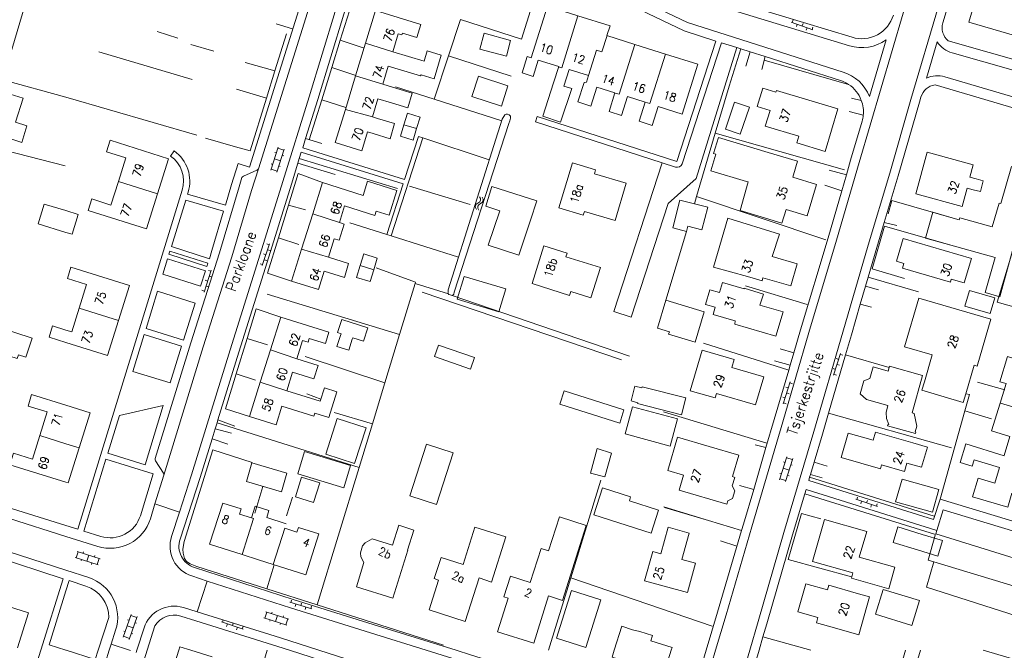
# Model space of a CAD drawing. Header units: metres. Extents: x 189705 to 199106, y 581686 to 588448.
# Tile 490 of 555: x 197991 to 198179, y 586000 to 586121. Entities that reach past the tile are written whole.
import ezdxf

# ---------------------------------------------------------------- set-up
doc = ezdxf.new("R2010")
doc.units = ezdxf.units.M
doc.layers.add('B-WA-OG-GBKN-G', color=7, linetype='Continuous', lineweight=18)
doc.styles.add('Style-STANDARD', font='STANDARD.shx')

msp = doc.modelspace()

# ---------------------------------------------------------------- linework, layer by layer
at = {"layer": 'B-WA-OG-GBKN-G'}
for p, q in [((198138.619, 586120.122), (198142.759, 586118.631)), ((198138.977, 586120.525), (198138.807, 586120.055)), ((198139.748, 586119.716), (198139.579, 586119.245)), ((198140.858, 586119.847), (198140.689, 586119.377)), ((198141.63, 586119.038), (198141.46, 586118.567)), ((198142.74, 586119.169), (198142.571, 586118.699)), ((198039.135, 586091.809), (198040.58, 586096.176)), ((198039.934, 586095.178), (198040.219, 586095.084)), ((198040.274, 586091.432), (198041.719, 586095.799)), ((198040.517, 586095.986), (198041.657, 586095.609)), ((198039.212, 586092.997), (198039.497, 586092.902)), ((198039.858, 586093.992), (198040.997, 586093.615)), ((198041.327, 586094.612), (198041.612, 586094.518)), ((198039.198, 586091.998), (198040.337, 586091.622)), ((198040.668, 586092.62), (198040.953, 586092.526)), ((198078.735, 586085.519), (198078.401, 586085.284)), ((198079.07, 586085.764), (198078.735, 586085.519)), ((198079.043, 586086.73), (198079.221, 586086.364)), ((198079.248, 586086.037), (198079.07, 586085.764)), ((198079.549, 586085.632), (198079.217, 586085.397)), ((198079.221, 586086.364), (198079.248, 586086.037)), ((198079.524, 586086.606), (198079.705, 586086.241)), ((198079.734, 586085.915), (198079.549, 586085.632)), ((198079.705, 586086.241), (198079.734, 586085.915)), ((198078.401, 586085.284), (198078.219, 586085.01)), ((198078.219, 586085.01), (198078.247, 586084.674)), ((198078.247, 586084.674), (198078.428, 586084.307)), ((198078.884, 586085.16), (198078.702, 586084.886)), ((198078.702, 586084.886), (198078.728, 586084.55)), ((198078.728, 586084.55), (198078.909, 586084.183)), ((198079.217, 586085.397), (198078.884, 586085.16)), ((198037.516, 586073.548), (198038.911, 586077.721)), ((198038.373, 586077.69), (198038.848, 586077.531)), ((198038.531, 586076.583), (198039.005, 586076.424)), ((198037.739, 586075.793), (198038.213, 586075.635)), ((198037.896, 586074.686), (198038.37, 586074.528)), ((198026.383, 586068.498), (198027.778, 586072.671)), ((198027.24, 586072.64), (198027.715, 586072.481)), ((198037.105, 586073.896), (198037.579, 586073.738)), ((198026.606, 586070.743), (198027.08, 586070.585)), ((198027.398, 586071.533), (198027.872, 586071.374)), ((198025.972, 586068.846), (198026.446, 586068.688)), ((198026.763, 586069.636), (198027.237, 586069.478)), ((198148.047, 586056.763), (198146.701, 586052.574)), ((198147.68, 586055.62), (198147.204, 586055.773)), ((198148.462, 586056.419), (198147.986, 586056.572)), ((198147.068, 586053.716), (198146.592, 586053.869)), ((198147.85, 586054.515), (198147.374, 586054.668)), ((198147.238, 586052.611), (198146.762, 586052.764)), ((198138.43, 586051.3), (198137.084, 586047.111)), ((198138.063, 586050.157), (198137.587, 586050.31)), ((198138.845, 586050.956), (198138.369, 586051.109)), ((198137.451, 586048.253), (198136.975, 586048.406)), ((198138.233, 586049.052), (198137.757, 586049.205)), ((198137.621, 586047.148), (198137.145, 586047.301)), ((198136.389, 586032.615), (198137.741, 586037.012)), ((198137.536, 586032.262), (198138.888, 586036.659)), ((198137.682, 586036.821), (198138.829, 586036.468)), ((198137.065, 586034.813), (198138.212, 586034.461)), ((198137.116, 586036.001), (198137.403, 586035.913)), ((198138.52, 586035.464), (198138.807, 586035.376)), ((198136.44, 586033.804), (198136.727, 586033.716)), ((198136.447, 586032.806), (198137.594, 586032.453)), ((198137.904, 586033.459), (198138.19, 586033.371)), ((198151.271, 586029.297), (198151.108, 586028.824)), ((198150.919, 586028.889), (198155.08, 586027.46)), ((198152.054, 586028.499), (198151.892, 586028.027)), ((198153.162, 586028.647), (198153, 586028.174)), ((198153.946, 586027.85), (198153.783, 586027.377)), ((198155.054, 586027.998), (198154.891, 586027.525)), ((198001.787, 586017.742), (198006.161, 586016.321)), ((198002.348, 586018.822), (198001.977, 586017.68)), ((198002.157, 586018.884), (198006.532, 586017.462)), ((198003.346, 586018.813), (198003.253, 586018.528)), ((198004.345, 586018.173), (198003.974, 586017.031)), ((198005.531, 586018.103), (198005.438, 586017.817)), ((198002.977, 586017.355), (198002.885, 586017.07)), ((198004.973, 586016.707), (198004.88, 586016.422)), ((198006.342, 586017.524), (198005.971, 586016.383)), ((198042.789, 586009.171), (198047.003, 586007.904)), ((198043.125, 586009.592), (198042.981, 586009.114)), ((198043.938, 586008.826), (198043.794, 586008.347)), ((198045.04, 586009.017), (198044.896, 586008.538)), ((198046.955, 586008.441), (198046.811, 586007.962)), ((198010.946, 586002.477), (198012.451, 586006.824)), ((198012.08, 586002.084), (198013.585, 586006.431)), ((198012.385, 586006.635), (198013.519, 586006.242)), ((198038.399, 586007.306), (198038.028, 586006.164)), ((198038.208, 586007.368), (198042.583, 586005.946)), ((198039.397, 586007.297), (198039.304, 586007.012)), ((198040.396, 586006.657), (198040.025, 586005.515)), ((198041.582, 586006.587), (198041.489, 586006.301)), ((198045.854, 586008.25), (198045.71, 586007.771)), ((198011.698, 586004.65), (198012.832, 586004.258)), ((198011.791, 586005.835), (198012.074, 586005.737)), ((198013.176, 586005.25), (198013.459, 586005.152)), ((198029.725, 586005.424), (198033.892, 586004.012)), ((198030.075, 586005.834), (198029.915, 586005.36)), ((198030.862, 586005.039), (198030.701, 586004.566)), ((198031.969, 586005.192), (198031.809, 586004.718)), ((198033.863, 586004.55), (198033.703, 586004.076)), ((198037.838, 586006.226), (198042.212, 586004.805)), ((198039.028, 586005.839), (198038.936, 586005.554)), ((198041.024, 586005.191), (198040.931, 586004.906)), ((198042.393, 586006.008), (198042.022, 586004.867)), ((198011.012, 586002.666), (198012.146, 586002.273)), ((198011.039, 586003.663), (198011.323, 586003.565)), ((198012.49, 586003.267), (198012.773, 586003.169)), ((198032.756, 586004.397), (198032.595, 586003.923))]:
    msp.add_line(p, q, dxfattribs=at)
at = {"layer": 'B-WA-OG-GBKN-G', "flags": 128}
for points in [[(198217.09, 586293.198), (198215.434, 586287.181), (198206.126, 586263.814), (198195.336, 586236.176), (198189.264, 586219.491), (198183.926, 586203.146), (198178.954, 586186.829), (198173.962, 586170.193), (198169.994, 586156.229), (198165.537, 586141.429), (198160.001, 586121.818), (198151.58, 586093.239), (198147.279, 586078.392), (198141.994, 586060.777), (198136.988, 586043.672), (198131.104, 586023.628), (198126.141, 586006.781), (198124.145, 586000)], [(198222.206, 586287.83), (198213.085, 586264.94), (198206.486, 586248.362), (198200.905, 586233.841), (198195.119, 586217.893), (198189.611, 586201.298), (198184.688, 586184.693), (198180.166, 586169.335), (198175.785, 586153.853), (198171.305, 586139.146), (198166.748, 586123.179), (198161.473, 586105.289), (198157.414, 586091.207), (198153.335, 586077.479), (198148.463, 586060.805), (198142.948, 586041.807), (198137.205, 586022.546), (198132.283, 586005.514), (198130.672, 586000)], [(198062.034, 586148.893), (198062.525, 586150.506), (198071.329, 586147.938), (198087.373, 586142.32), (198103.379, 586134.821), (198122.339, 586125.728), (198150.236, 586117.203)], [(198062.492, 586148.744), (198070.81, 586146.318), (198086.73, 586140.744), (198102.65, 586133.285), (198121.719, 586124.139), (198149.739, 586115.577)], [(198148.519, 586110.56), (198118.783, 586120.007), (198100.833, 586128.664), (198084.044, 586136.445), (198066.63, 586142.486)], [(198031.654, 586089.088), (198032.899, 586093.063), (198035.094, 586092.376), (198049.886, 586139.578)], [(198051.508, 586139.069), (198036.785, 586092.085)], [(198056.399, 586137.397), (198051.452, 586122.153), (198046.493, 586105.826), (198041.458, 586089.629), (198036.481, 586073.724), (198031.413, 586057.474), (198024.019, 586033.522), (198021.703, 586026.429)], [(198045.795, 586097.855), (198048.118, 586105.326), (198053.074, 586121.643), (198058.016, 586136.872)], [(197995.434, 586134.531), (197987.921, 586109.1)], [(198167.572, 586119.962), (198168.381, 586122.705), (198171.638, 586134.118)], [(198091.511, 586131.11), (198087.058, 586116.864), (198075.397, 586120.627)], [(198091.511, 586131.11), (198100.106, 586127.127), (198118.153, 586118.423), (198124.217, 586116.497), (198116.748, 586093.471), (198090.069, 586102.086), (198089.731, 586101.039), (198113.907, 586093.233)], [(198190.963, 586122.563), (198189.561, 586117.764), (198182.45, 586119.841), (198181.739, 586117.408), (198172.518, 586120.102), (198174.554, 586127.071), (198182.694, 586124.693)], [(198052.427, 586116.676), (198054.609, 586123.695), (198059.152, 586122.314)], [(198094.163, 586111.593), (198090.259, 586112.829), (198089.275, 586109.721), (198087.168, 586110.388), (198088.163, 586113.529), (198088.874, 586113.304), (198092.003, 586123.183), (198097.816, 586121.342)], [(198057.25, 586116.062), (198059.152, 586122.314), (198067.811, 586119.68), (198067.05, 586117.18), (198064.316, 586118.012), (198064.211, 586117.668), (198063.511, 586117.881), (198062.466, 586114.447)], [(198094.158, 586111.578), (198094.779, 586111.378), (198097.816, 586121.342)], [(198097.816, 586121.342), (198103.97, 586119.393), (198103.385, 586117.547)], [(198043.323, 586118.822), (198040.143, 586119.8)], [(198073.107, 586113.638), (198075.397, 586120.627)], [(198021.411, 586117.052), (198017.409, 586118.311)], [(198042.129, 586117.894), (198039.93, 586110.795)], [(198084.179, 586113.615), (198079.113, 586114.967), (198079.914, 586117.967), (198084.979, 586116.615), (198084.179, 586113.615)], [(198099.844, 586109.9), (198101.375, 586114.769), (198102.418, 586114.434), (198103.417, 586117.537)], [(198103.385, 586117.547), (198108.725, 586115.856)], [(198028.26, 586114.566), (198023.89, 586115.804)], [(198050.793, 586111.42), (198052.427, 586116.676)], [(198056.973, 586115.153), (198052.427, 586116.676)], [(198055.352, 586109.823), (198057.25, 586116.062)], [(198062.466, 586114.447), (198057.25, 586116.062)], [(198104.895, 586106.543), (198105.697, 586106.31), (198108.725, 586115.856)], [(198108.725, 586115.856), (198114.573, 586114.004)], [(198117.764, 586093.037), (198125.265, 586116.164), (198128.203, 586115.231)], [(198156.726, 586116.718), (198153.534, 586105.885)], [(198164.453, 586109.386), (198166.509, 586116.359)], [(198184.292, 586112.081), (198168.598, 586116.515)], [(198024.132, 586109.135), (198006.271, 586114.43)], [(198062.466, 586114.447), (198068.425, 586112.634), (198069.021, 586114.593), (198071.723, 586113.771), (198070.359, 586109.287), (198067.853, 586110.049), (198067.781, 586109.813), (198061.58, 586111.699), (198060.53, 586108.247)], [(198128.203, 586115.231), (198120.43, 586090.205), (198115.058, 586085.416), (198108.04, 586063.711), (198104.71, 586064.788), (198113.907, 586093.233)], [(198114.573, 586114.004), (198120.766, 586112.043), (198117.749, 586102.517), (198113.181, 586103.964), (198112.04, 586100.361), (198109.551, 586101.149), (198110.713, 586104.819)], [(198114.573, 586114.004), (198111.585, 586104.559), (198110.709, 586104.806)], [(198128.992, 586114.98), (198126.758, 586107.853), (198124.094, 586098.869)], [(198128.203, 586115.231), (198128.992, 586114.98)], [(198128.992, 586114.98), (198130.751, 586114.421)], [(198130.751, 586114.421), (198129.918, 586111.677)], [(198130.751, 586114.421), (198133.621, 586113.51)], [(198169.378, 586114.217), (198187.981, 586108.961)], [(198039.93, 586110.795), (198034.223, 586112.394)], [(198070.394, 586105.357), (198073.107, 586113.638), (198085.081, 586109.768)], [(198133.621, 586113.51), (198132.97, 586111.028)], [(198149.564, 586108.196), (198133.438, 586112.815)], [(198133.621, 586113.51), (198148.005, 586108.94)], [(198039.93, 586110.795), (198038.306, 586105.554)], [(198048.87, 586105.236), (198050.793, 586111.42)], [(198050.793, 586111.42), (198055.367, 586109.873)], [(198093.189, 586108.519), (198094.163, 586111.593)], [(198099.876, 586109.89), (198096.174, 586111.063), (198095.17, 586107.892)], [(197987.921, 586109.1), (198000, 586105.764)], [(198053.398, 586103.4), (198055.352, 586109.823)], [(198055.352, 586109.823), (198060.53, 586108.247)], [(198060.53, 586108.247), (198061.581, 586107.928)], [(198083.213, 586104.065), (198077.577, 586105.891), (198078.834, 586109.771), (198084.47, 586107.945), (198083.213, 586104.065)], [(198093.189, 586108.519), (198091.152, 586102.102), (198094.507, 586100.964), (198096.686, 586107.408), (198095.17, 586107.892)], [(198104.901, 586106.562), (198101.423, 586107.664), (198100.285, 586104.069), (198097.838, 586104.844), (198099.022, 586108.583), (198099.471, 586108.608), (198099.876, 586109.89)], [(198188.547, 586101.497), (198166.085, 586108.116)], [(198186.568, 586104.165), (198167.969, 586109.645)], [(197991.806, 586105.572), (197990.328, 586100.983), (197992.554, 586100.253), (197991.557, 586097.085), (197987.008, 586098.64), (197989.35, 586106.302), (197991.806, 586105.572)], [(198038.306, 586105.554), (198032.6, 586107.262)], [(198061.581, 586107.928), (198066.161, 586106.534), (198065.304, 586103.715), (198062.188, 586104.663)], [(198070.394, 586105.357), (198062.985, 586107.723)], [(198110.713, 586104.819), (198107.339, 586105.888), (198106.19, 586102.258), (198103.78, 586103.022), (198104.901, 586106.562)], [(198147.509, 586103.531), (198145.064, 586095.387), (198139.658, 586097.01), (198140.05, 586098.314), (198133.648, 586100.237), (198134.55, 586103.241), (198132.108, 586103.974), (198133.155, 586107.46), (198135.688, 586106.7), (198135.793, 586107.048), (198147.509, 586103.531)], [(198024.988, 586098.5), (198000, 586105.764)], [(198038.306, 586105.554), (198035.189, 586095.493), (198032.418, 586096.283)], [(198046.506, 586097.632), (198048.87, 586105.236)], [(198053.51, 586103.771), (198048.87, 586105.236)], [(198062.188, 586104.663), (198059.625, 586105.443), (198058.574, 586101.986)], [(198083.281, 586101.243), (198070.394, 586105.357)], [(198127.781, 586104.808), (198130.618, 586103.854), (198128.874, 586098.665), (198126.036, 586099.619), (198127.781, 586104.808)], [(198150.092, 586105.584), (198151.995, 586105.152)], [(198163.391, 586105.783), (198163.105, 586104.813), (198159.046, 586090.73), (198156.389, 586081.787)], [(198058.693, 586098.808), (198057.65, 586099.125), (198056.553, 586095.517), (198051.47, 586097.063), (198053.398, 586103.4)], [(198053.398, 586103.4), (198058.574, 586101.986)], [(198064.593, 586100.473), (198065.26, 586102.669), (198067.672, 586101.937), (198067.005, 586099.74)], [(198083.388, 586101.581), (198083.842, 586102.37), (198084.095, 586102.524), (198084.4, 586102.525), (198084.705, 586102.399), (198084.935, 586102.146), (198084.962, 586101.765), (198084.812, 586101.231), (198084.636, 586100.697), (198074.202, 586068.44), (198074.102, 586068.084), (198074.026, 586067.982), (198073.798, 586067.854), (198073.442, 586067.98), (198073.162, 586068.055), (198073.009, 586068.283), (198073.033, 586068.436), (198073.031, 586068.944), (198083.388, 586101.581)], [(198152.364, 586102.289), (198149.646, 586103.016)], [(198058.574, 586101.986), (198059.568, 586101.684)], [(198059.568, 586101.684), (198062.807, 586100.699), (198061.932, 586097.823), (198058.693, 586098.808)], [(198152.14, 586101.155), (198149.948, 586093.716), (198149.137, 586090.916)], [(198188.609, 586063.538), (198177.951, 586066.572), (198188.547, 586101.497)], [(198067.005, 586099.74), (198066.337, 586097.543), (198063.926, 586098.276), (198064.593, 586100.473)], [(198067.005, 586099.74), (198064.593, 586100.473)], [(198124.094, 586098.869), (198120.501, 586086.754)], [(198148.778, 586091.86), (198124.094, 586098.869)], [(198010.023, 586089.65), (198011.45, 586094.167), (198007.774, 586095.328), (198008.464, 586097.513), (198019.626, 586093.987), (198017.518, 586087.285)], [(198032.418, 586096.283), (198026.675, 586097.921)], [(198068.209, 586097.963), (198067.352, 586098.239), (198064.707, 586090.032), (198045.244, 586096.082), (198045.795, 586097.855)], [(198045.795, 586097.855), (198048.929, 586096.869)], [(198062.165, 586079.216), (198068.209, 586097.963)], [(198080.905, 586093.756), (198068.209, 586097.963)], [(198124.175, 586094.868), (198123.773, 586094.988), (198124.681, 586098.031), (198134.222, 586095.184)], [(197999.856, 586092.61), (197995.124, 586093.857), (197984.183, 586096.616)], [(198019.989, 586094.5), (198020.682, 586095.479)], [(198044.597, 586094), (198044.977, 586095.223), (198064.43, 586089.176), (198061.308, 586079.492)], [(198130.04, 586089.644), (198123.223, 586091.676), (198124.175, 586094.868)], [(198134.222, 586095.184), (198139.807, 586093.517), (198139.02, 586090.881)], [(198173.394, 586088.059), (198172.233, 586088.379), (198171.259, 586084.846), (198162.396, 586087.289), (198164.587, 586095.237), (198173.398, 586092.808), (198172.748, 586090.451), (198173.961, 586090.117)], [(198029.044, 586044.037), (198033.037, 586056.97), (198038.104, 586073.217), (198043.081, 586089.122), (198044.335, 586093.157)], [(198044.335, 586093.157), (198044.597, 586094)], [(198044.335, 586093.157), (198051.418, 586090.985)], [(198044.597, 586094), (198063.371, 586088.315)], [(198104.943, 586082.16), (198107.072, 586089.302), (198100.994, 586091.114), (198101.217, 586091.862), (198096.779, 586093.186), (198094.209, 586084.567), (198098.85, 586083.178), (198099.072, 586083.918), (198104.943, 586082.16)], [(198113.907, 586093.233), (198116.505, 586092.394)], [(198018.684, 586033.45), (198026.246, 586058.037), (198031.72, 586075.241), (198035.471, 586087.892), (198036.785, 586092.085)], [(198036.502, 586091.774), (198033.91, 586090.68)], [(198049.029, 586089.413), (198044.379, 586091.185), (198042.524, 586085.132), (198045.755, 586084.204)], [(198145.882, 586091.772), (198149.137, 586090.916)], [(198177.603, 586075.084), (198175.638, 586068.392), (198178.472, 586067.563), (198181.789, 586079.678), (198183.042, 586084.308), (198182.772, 586084.385), (198184.681, 586091.562), (198180.725, 586092.523), (198178.662, 586085.399), (198178.33, 586085.513), (198177.026, 586080.99), (198170.817, 586082.688), (198170.715, 586082.319)], [(198017.518, 586087.285), (198015.409, 586080.582), (198004.246, 586084.094), (198004.939, 586086.288), (198008.596, 586085.133), (198010.023, 586089.65)], [(198017.518, 586087.285), (198010.023, 586089.65)], [(198033.627, 586090.369), (198033.079, 586088.621), (198029.33, 586075.975), (198023.86, 586058.784), (198017.054, 586036.655)], [(198047.155, 586083.441), (198049.029, 586089.413), (198056.771, 586086.984), (198057.616, 586089.678), (198063.249, 586087.91), (198061.773, 586083.205), (198059.298, 586083.982), (198059.037, 586083.15), (198053.244, 586084.968), (198052.247, 586081.792)], [(198132.845, 586082.855), (198128.812, 586084.062), (198130.355, 586089.55)], [(198130.355, 586089.55), (198130.04, 586089.644)], [(198139.02, 586090.881), (198138.892, 586090.453), (198143.459, 586089.09), (198141.67, 586083.096), (198137.604, 586084.31)], [(198149.137, 586090.916), (198148.253, 586087.865)], [(198173.961, 586090.117), (198175.307, 586089.733), (198174.756, 586087.694), (198173.394, 586088.059)], [(198000, 586023.868), (198002.27, 586023.155), (198022.197, 586087.946)], [(198023.343, 586087.589), (198023.237, 586087.242), (198030.47, 586085.097), (198031.654, 586089.088)], [(198065.631, 586088.73), (198077.231, 586085.246)], [(198088.785, 586082.241), (198090.01, 586085.91), (198081.371, 586088.708), (198080.214, 586084.926), (198082.896, 586084.047)], [(198148.253, 586087.865), (198145.648, 586078.873), (198140.364, 586061.26), (198139.08, 586056.872)], [(198148.253, 586087.865), (198145.004, 586088.948)], [(198020.143, 586077.183), (198022.884, 586086.095), (198030.129, 586083.947), (198027.896, 586076.416), (198027.405, 586074.872), (198020.143, 586077.183)], [(198120.091, 586085.37), (198117.34, 586086.091), (198115.944, 586080.763), (198118.607, 586080.065)], [(198120.501, 586086.754), (198120.091, 586085.37)], [(198145.211, 586078.497), (198120.501, 586086.754)], [(198157.117, 586083.469), (198157.842, 586086.001), (198170.462, 586082.39)], [(198000, 586079.904), (197994.708, 586081.518), (197995.867, 586085.319), (198000, 586084.059)], [(198000, 586084.059), (198002.358, 586083.34), (198001.198, 586079.538), (198000, 586079.904)], [(198042.524, 586085.132), (198040.6, 586078.855)], [(198088.785, 586082.241), (198086.566, 586075.521), (198080.717, 586077.454), (198082.896, 586084.047)], [(198118.607, 586080.065), (198118.868, 586081.063), (198121.5, 586080.373), (198122.635, 586084.704), (198120.091, 586085.37)], [(198137.604, 586084.31), (198136.816, 586081.67), (198132.845, 586082.855)], [(198169.085, 586077.469), (198164.257, 586078.82), (198165.634, 586083.741), (198170.462, 586082.39)], [(198045.038, 586076.697), (198047.155, 586083.441)], [(198047.155, 586083.441), (198052.247, 586081.792)], [(198052.247, 586081.792), (198053.171, 586081.503), (198052.2, 586078.41), (198051.285, 586078.697), (198050.179, 586075.174)], [(198061.308, 586079.492), (198054.252, 586081.698)], [(198130.22, 586071.473), (198123.769, 586073.257), (198126.505, 586082.59), (198136.337, 586079.575), (198134.936, 586075.291)], [(198156.389, 586081.787), (198154.966, 586076.998), (198153.305, 586071.315)], [(198158.808, 586081.205), (198156.389, 586081.787)], [(198170.462, 586082.39), (198170.715, 586082.319)], [(198118.607, 586080.065), (198114.626, 586066.941)], [(198169.085, 586077.469), (198156.42, 586081.093), (198154.091, 586072.903), (198160.248, 586071.074)], [(198040.6, 586078.855), (198038.539, 586072.133), (198043.114, 586070.565)], [(198040.6, 586078.855), (198044.487, 586077.594)], [(198061.308, 586079.492), (198062.165, 586079.216)], [(198075.012, 586075.185), (198062.165, 586079.216)], [(198159.995, 586078.744), (198173.025, 586074.913), (198171.647, 586070.227), (198169.193, 586070.949), (198169.03, 586070.396), (198159.88, 586073.086), (198160.14, 586073.969), (198158.715, 586074.388), (198159.995, 586078.744)], [(198019.878, 586076.322), (198027.132, 586074.014), (198026.937, 586073.402), (198019.689, 586075.708), (198019.878, 586076.322)], [(198053.222, 586071.245), (198049.338, 586072.465), (198048.237, 586068.957), (198043.114, 586070.565), (198045.038, 586076.697)], [(198050.179, 586075.174), (198045.038, 586076.697)], [(198100.32, 586067.366), (198102.139, 586073.188), (198095.545, 586075.233), (198095.768, 586075.952), (198091.349, 586077.322), (198089.085, 586070.106), (198096.253, 586067.856), (198096.469, 586068.582), (198100.32, 586067.366)], [(198177.603, 586075.084), (198169.085, 586077.469)], [(198018.53, 586071.939), (198019.425, 586074.848), (198026.664, 586072.544), (198025.742, 586069.645), (198018.53, 586071.939)], [(198050.179, 586075.174), (198054.022, 586073.968)], [(198058.812, 586072.755), (198059.488, 586075), (198056.907, 586075.777), (198056.214, 586073.57)], [(198134.936, 586075.291), (198139.74, 586073.884), (198138.502, 586069.661), (198133.204, 586071.213), (198133.039, 586070.647), (198130.22, 586071.473)], [(198002.527, 586065.395), (198003.934, 586069.915), (198000.265, 586071.058), (198000.946, 586073.244), (198012.135, 586069.759), (198010.048, 586063.057)], [(198054.022, 586073.968), (198053.222, 586071.245)], [(198056.214, 586073.57), (198055.554, 586071.286), (198058.135, 586070.509), (198058.812, 586072.755)], [(198058.812, 586072.755), (198056.214, 586073.57)], [(198066.729, 586070.158), (198066.8, 586070.392), (198059.293, 586073.106)], [(198082.722, 586064.733), (198074.769, 586067.149), (198076.091, 586071.497), (198084.043, 586069.08), (198082.722, 586064.733)], [(198153.305, 586071.315), (198152.806, 586069.606)], [(198162.952, 586068.518), (198153.305, 586071.315)], [(198022.451, 586059.304), (198024.693, 586066.348), (198017.513, 586068.633), (198015.318, 586061.497), (198022.451, 586059.304)], [(198063.763, 586060.405), (198066.729, 586070.158)], [(198066.729, 586070.158), (198073.076, 586068.184)], [(198124.071, 586065.595), (198122.238, 586066.131), (198123.061, 586068.943), (198124.894, 586068.407)], [(198125.452, 586070.314), (198124.894, 586068.407)], [(198125.452, 586070.314), (198129.579, 586069.107)], [(198132.632, 586066.01), (198133.273, 586068.082), (198129.612, 586069.213), (198129.579, 586069.107)], [(198141.626, 586066.123), (198129.891, 586069.681)], [(198152.806, 586069.606), (198151.803, 586066.174)], [(198152.806, 586069.606), (198155.252, 586068.894)], [(198177.497, 586067.38), (198176.604, 586064.376), (198171.773, 586065.813), (198172.666, 586068.817), (198177.497, 586067.38)], [(198038.48, 586068.119), (198063.763, 586060.405)], [(198106.194, 586055.511), (198068.053, 586068.466)], [(198073.798, 586067.854), (198107.665, 586056.228)], [(198121.947, 586064.729), (198120.25, 586058.883), (198115.179, 586060.416), (198115.323, 586060.909), (198113.014, 586061.607), (198114.626, 586066.941), (198121.947, 586064.729)], [(198164.06, 586051.345), (198165.559, 586056.462), (198160.276, 586058.01), (198163.005, 586067.324), (198176.752, 586063.297), (198174.122, 586054.318), (198173.542, 586054.488), (198171.945, 586049.035)], [(198000, 586061.223), (198001.119, 586060.874), (198002.527, 586065.395)], [(198002.527, 586065.395), (198010.048, 586063.057)], [(198041.033, 586063.717), (198036.332, 586065.29), (198034.605, 586059.633), (198038.495, 586058.414)], [(198124.071, 586065.595), (198123.664, 586064.203)], [(198132.632, 586066.01), (198137.048, 586064.721), (198135.687, 586060.067), (198127.816, 586062.367)], [(198151.803, 586066.174), (198150.095, 586060.33), (198148.975, 586056.47)], [(198153.97, 586065.611), (198151.803, 586066.174)], [(198010.048, 586063.057), (198007.96, 586056.355), (198000, 586058.834)], [(198039.07, 586057.455), (198041.033, 586063.717), (198050.262, 586060.823), (198049.585, 586058.663), (198046.498, 586059.631), (198046.263, 586058.879), (198045.197, 586059.214), (198044.106, 586055.734)], [(198052.472, 586060.215), (198052.572, 586060.525), (198051.911, 586060.737), (198052.723, 586063.266), (198057.668, 586061.679), (198056.833, 586059.076), (198054.798, 586059.729), (198054.722, 586059.493)], [(198127.659, 586063.036), (198123.664, 586064.203)], [(198127.659, 586063.036), (198127.887, 586062.969), (198127.816, 586062.367)], [(197987.045, 586061.775), (197993.513, 586059.702), (197992.333, 586056.023), (197990.917, 586056.477), (197990.686, 586055.759), (197986.569, 586057.078), (197986.733, 586057.588), (197985.798, 586057.887)], [(198000, 586058.834), (197996.771, 586059.84), (197997.449, 586062.017), (198000, 586061.223)], [(198182.749, 586061.007), (198182.295, 586059.547), (198185.775, 586058.464), (198184.605, 586054.702), (198179.943, 586056.152), (198178.451, 586051.355), (198179.661, 586050.978), (198178.505, 586047.262), (198176.863, 586041.982), (198180.408, 586040.88), (198179.268, 586037.217)], [(198012.806, 586053.33), (198014.966, 586060.35), (198022.097, 586058.157), (198019.938, 586051.136), (198012.806, 586053.33)], [(198034.605, 586059.633), (198032.534, 586052.85)], [(198054.722, 586059.493), (198054.039, 586057.367), (198051.79, 586058.089), (198052.472, 586060.215)], [(198060.949, 586051.152), (198063.763, 586060.405)], [(198037.128, 586051.263), (198039.07, 586057.455)], [(198044.106, 586055.734), (198039.07, 586057.455)], [(198077.329, 586053.769), (198070.423, 586056.152), (198071.187, 586058.365), (198078.093, 586055.983), (198077.329, 586053.769)], [(198127.275, 586054.064), (198127.723, 586055.604), (198121.554, 586057.4), (198119.292, 586049.633), (198124.038, 586048.251), (198124.289, 586049.113)], [(198138.118, 586053.585), (198121.807, 586058.724)], [(198136.472, 586057.64), (198139.08, 586056.872)], [(198044.106, 586055.734), (198048.191, 586054.453), (198047.388, 586051.892), (198043.3, 586053.174), (198042.2, 586049.63)], [(198045.705, 586056.185), (198060.949, 586051.152)], [(198139.08, 586056.872), (198138.38, 586054.482)], [(198148.975, 586056.47), (198145.75, 586045.361)], [(198157.298, 586054.068), (198148.975, 586056.47)], [(198127.275, 586054.064), (198133.345, 586052.306), (198131.79, 586046.939), (198124.289, 586049.113)], [(198138.118, 586053.585), (198135.357, 586044.15), (198133.771, 586038.748)], [(198138.38, 586054.482), (198135.414, 586055.324)], [(198138.38, 586054.482), (198138.118, 586053.585)], [(198157.093, 586046.773), (198152.981, 586047.925), (198151.796, 586049.021), (198152.504, 586051.547), (198153.611, 586051.957), (198154.236, 586054.187), (198157.106, 586053.383), (198157.363, 586054.3), (198163.692, 586052.527)], [(198032.534, 586052.85), (198030.492, 586046.161), (198035.079, 586044.728)], [(198032.534, 586052.85), (198036.237, 586051.672)], [(198157.093, 586046.773), (198156.734, 586045.491), (198156.798, 586044.311), (198157.232, 586043.193), (198157.107, 586043.228), (198157.026, 586042.939), (198162.341, 586041.45), (198162.414, 586041.71), (198162.307, 586041.74), (198162.619, 586042.857), (198162.109, 586045.295), (198161.696, 586045.411), (198163.692, 586052.527)], [(197916.981, 586049.982), (197934.304, 586044.53), (197955.401, 586037.847), (197972.804, 586032.489), (197989.798, 586027.073), (198000, 586023.868)], [(198042.2, 586049.63), (198048.6, 586047.622), (198049.401, 586050.176), (198051.762, 586049.435), (198050.214, 586044.496), (198047.562, 586045.328), (198047.391, 586044.782), (198041.286, 586046.697), (198040.168, 586043.132), (198035.079, 586044.728), (198037.128, 586051.263)], [(198042.2, 586049.63), (198037.128, 586051.263)], [(198058.561, 586043.297), (198060.949, 586051.152)], [(198117.615, 586045.024), (198109.236, 586047.164), (198109.281, 586047.342), (198108.012, 586047.667), (198108.741, 586050.521), (198110.068, 586050.182), (198110.117, 586050.375), (198118.439, 586048.249), (198117.615, 586045.024)], [(198171.945, 586049.035), (198171.464, 586047.392), (198163.579, 586049.702), (198164.06, 586051.345)], [(198174.174, 586051.283), (198179.4, 586049.805)], [(197916.381, 586048.074), (197933.702, 586042.623), (197954.804, 586035.938), (197972.206, 586030.58), (197989.195, 586025.166), (198000, 586021.771)], [(197995.014, 586041.046), (197996.419, 586045.559), (197992.755, 586046.7), (197993.438, 586048.892), (198000, 586046.85)], [(198048.725, 586048.021), (198046.03, 586049.044)], [(198105.821, 586043.418), (198094.375, 586047.026), (198095.184, 586049.592), (198106.63, 586045.984), (198105.821, 586043.418)], [(198171.945, 586049.035), (198172.689, 586048.919), (198171.798, 586045.792)], [(198000, 586046.85), (198004.609, 586045.415), (198002.526, 586038.711)], [(198010.219, 586044.919), (198018.6, 586046.784), (198015.119, 586035.468), (198007.987, 586037.661), (198010.219, 586044.919)], [(198115.443, 586039.055), (198106.884, 586041.38), (198108.286, 586046.544), (198116.846, 586044.22), (198115.443, 586039.055)], [(198178.617, 586047.229), (198185.384, 586045.225)], [(198057.348, 586042.54), (198055.165, 586035.714), (198049.677, 586037.469), (198051.86, 586044.295), (198057.348, 586042.54)], [(198051.281, 586045.43), (198058.561, 586043.297)], [(198133.93, 586039.589), (198114.189, 586045.559)], [(198145.75, 586045.361), (198144.579, 586041.328), (198142.983, 586035.975)], [(198145.75, 586045.361), (198169.226, 586038.718)], [(198171.798, 586045.792), (198167.032, 586028.915)], [(198176.881, 586044.278), (198171.798, 586045.792)], [(198027.934, 586040.439), (198028.523, 586042.349)], [(198028.523, 586042.349), (198028.878, 586043.497)], [(198028.523, 586042.349), (198031.605, 586041.517)], [(198028.878, 586043.497), (198029.044, 586044.037)], [(198028.878, 586043.497), (198056.029, 586034.969)], [(198029.044, 586044.037), (198032.285, 586042.841)], [(198056.029, 586034.969), (198058.561, 586043.297)], [(198000, 586032.145), (197989.263, 586035.481), (197989.945, 586037.674), (197993.609, 586036.533), (197995.014, 586041.046)], [(198000, 586039.496), (197995.014, 586041.046)], [(198021.798, 586021.244), (198025.64, 586033.007), (198027.934, 586040.439)], [(198030.927, 586039.405), (198027.934, 586040.439)], [(198118.032, 586033.459), (198114.994, 586034.356), (198116.88, 586040.741), (198122.937, 586038.952)], [(198160.712, 586035.775), (198160.261, 586034.188), (198155.84, 586035.444), (198155.632, 586034.713), (198148.166, 586036.836), (198149.499, 586041.526), (198154.251, 586040.176), (198154.68, 586041.686), (198161.816, 586039.657)], [(198002.526, 586038.711), (198000, 586039.496)], [(198002.526, 586038.711), (198000.443, 586032.007), (198000, 586032.145)], [(198070.835, 586027.87), (198065.732, 586029.517), (198068.918, 586039.393), (198074.021, 586037.747), (198070.835, 586027.87)], [(198101.492, 586038.579), (198100.248, 586033.869), (198102.95, 586033.145), (198104.236, 586037.662), (198101.492, 586038.579)], [(198122.937, 586038.952), (198128.564, 586037.29), (198127.354, 586033.193), (198127.797, 586033.062), (198127.318, 586031.44), (198127.8, 586030.512), (198127.354, 586029.001), (198126.514, 586028.565), (198126.32, 586027.908), (198117.189, 586030.605), (198118.032, 586033.459)], [(198133.771, 586038.748), (198131.425, 586030.755)], [(198131.696, 586039.252), (198133.771, 586038.748)], [(198161.816, 586039.657), (198164.622, 586038.859), (198163.518, 586034.978), (198160.712, 586035.775)], [(198179.265, 586037.207), (198171.971, 586039.476), (198170.858, 586035.897), (198173.183, 586035.174), (198173.571, 586036.422), (198178.413, 586034.916), (198177.494, 586031.965)], [(198038.358, 586011.731), (198025.004, 586015.983), (198023.757, 586016.511), (198023.043, 586016.991), (198022.66, 586017.549), (198022.376, 586018.538), (198022.348, 586019.326), (198022.57, 586020.775), (198028.061, 586038.301), (198035.592, 586035.918)], [(198053.103, 586031.088), (198044.32, 586033.759), (198045.618, 586038.025), (198054.401, 586035.353), (198053.103, 586031.088)], [(198014.216, 586025.729), (198016.678, 586033.733), (198007.635, 586036.514), (198003.415, 586022.795), (198006.683, 586021.769)], [(198017.11, 586036.239), (198018.627, 586033.867)], [(198042.228, 586033.86), (198041.169, 586030.271), (198034.48, 586032.244), (198035.539, 586035.833), (198042.228, 586033.86)], [(198048.026, 586008.653), (198056.029, 586034.969)], [(198142.983, 586035.975), (198142.275, 586033.6)], [(198142.983, 586035.975), (198145.459, 586035.192)], [(198016.997, 586027.966), (198018.684, 586033.45)], [(198048.495, 586031.994), (198047.337, 586028.273), (198043.885, 586029.347), (198045.042, 586033.068), (198048.495, 586031.994)], [(198142.123, 586033.091), (198141.942, 586032.485), (198165.821, 586025.005), (198167.032, 586028.915)], [(198142.275, 586033.6), (198142.123, 586033.091)], [(198165.934, 586025.669), (198142.123, 586033.091)], [(198144.528, 586032.953), (198142.275, 586033.6)], [(198180.791, 586030.059), (198179.984, 586027.337), (198173.273, 586029.327), (198174.333, 586032.903), (198177.494, 586031.965)], [(198037.606, 586031.322), (198036.115, 586026.241)], [(198102.2, 586032.528), (198096.481, 586013.861)], [(198100.878, 586025.895), (198102.522, 586031.047), (198107.911, 586029.328), (198107.673, 586028.583), (198113.262, 586026.799), (198111.855, 586022.392), (198100.878, 586025.895)], [(198131.425, 586030.755), (198128.73, 586031.517)], [(198166.804, 586030.711), (198165.569, 586026.396), (198158.551, 586028.405), (198159.786, 586032.72), (198166.804, 586030.711)], [(197940.208, 586030.244), (197958.97, 586024.403), (197954.349, 586009.559), (197955.494, 586009.202), (197960.706, 586025.945), (197969.503, 586023.108), (197986.23, 586017.966), (197999.459, 586013.682), (197995.185, 586000)], [(198000, 586015.294), (197986.741, 586019.587), (197970.014, 586024.73), (197956.628, 586029.046)], [(198043.318, 586029.242), (198042.139, 586025.706)], [(198131.425, 586030.755), (198129.473, 586024.107), (198129.119, 586022.907)], [(198133.193, 586002.567), (198133.915, 586005.039), (198138.836, 586022.067), (198141.182, 586029.934)], [(198141.182, 586029.934), (198141.428, 586030.76), (198166.434, 586022.927)], [(198166.166, 586022.134), (198141.182, 586029.934)], [(198016.128, 586025.141), (198016.997, 586027.966)], [(198021.703, 586026.429), (198016.997, 586027.966)], [(198033.654, 586018.284), (198027.461, 586020.254), (198029.964, 586028.126), (198033.474, 586027.01), (198033.162, 586026.026), (198035.442, 586025.301)], [(198038.364, 586025.392), (198038.786, 586026.718), (198036.157, 586027.553), (198035.442, 586025.301)], [(198122.822, 586024.806), (198114.24, 586027.394)], [(198122.822, 586024.806), (198114.367, 586027.318)], [(198167.032, 586028.915), (198190.429, 586021.802)], [(198021.703, 586026.429), (198020.182, 586021.771)], [(198035.442, 586025.301), (198035.845, 586025.173), (198033.654, 586018.284)], [(198038.364, 586025.392), (198042.11, 586024.201)], [(198088.739, 586012.955), (198090.813, 586019.469), (198092.246, 586019.013), (198094.305, 586025.48), (198099.44, 586023.845), (198094.883, 586009.532), (198092.229, 586010.376)], [(198144.231, 586025.152), (198140.542, 586026.153), (198137.988, 586017.353), (198150.149, 586014.009)], [(198166.434, 586022.927), (198167.648, 586026.847), (198189.905, 586020.08), (198190.429, 586021.802)], [(198041.83, 586023.321), (198044.134, 586022.588), (198044.422, 586023.493), (198048.312, 586022.255), (198045.82, 586014.416), (198039.625, 586016.386)], [(198065.349, 586019.114), (198065.253, 586019.145), (198066.483, 586022.991), (198063.608, 586023.911), (198062.378, 586020.065), (198058.531, 586021.295)], [(198084.042, 586021.671), (198078.138, 586023.54), (198075.88, 586016.406), (198071.674, 586017.737), (198070.394, 586013.693), (198071.223, 586013.43), (198069.409, 586007.698)], [(198110.564, 586013.292), (198112.122, 586018.908), (198113.706, 586018.468), (198115.104, 586023.505), (198119.113, 586022.393), (198117.716, 586017.361), (198120.307, 586016.642), (198118.748, 586011.021), (198110.564, 586013.292)], [(198129.119, 586022.907), (198122.822, 586024.806)], [(198142.674, 586016.974), (198144.957, 586025.011), (198153.018, 586022.723)], [(198162.744, 586019.184), (198158.062, 586020.619), (198158.97, 586023.582), (198163.652, 586022.146)], [(198000, 586021.771), (198006.084, 586019.86)], [(198041.83, 586023.321), (198039.625, 586016.386)], [(198069.409, 586007.698), (198076.299, 586005.52), (198078.935, 586013.823), (198081.317, 586013.048), (198084.042, 586021.671)], [(198129.119, 586022.907), (198124.51, 586007.261), (198122.373, 586000)], [(198153.018, 586022.723), (198151.616, 586017.787), (198158.397, 586015.861), (198157.235, 586011.768), (198150.089, 586013.798), (198150.371, 586014.788), (198142.674, 586016.974)], [(198163.652, 586022.146), (198167.486, 586020.97), (198166.623, 586017.995), (198162.744, 586019.184)], [(198166.12, 586021.988), (198164.794, 586017.207), (198165.839, 586016.89), (198164.434, 586012.048), (198202.125, 586000)], [(198194.353, 586013.535), (198166.223, 586022.247), (198166.434, 586022.927)], [(198056.944, 586016.764), (198056.352, 586017.878), (198056.276, 586018.643), (198056.688, 586019.958), (198057.169, 586020.539), (198058.531, 586021.295)], [(198128.195, 586019.879), (198125.091, 586020.934)], [(198039.625, 586016.386), (198036.781, 586017.29), (198033.654, 586018.284)], [(198055.526, 586012.118), (198062.446, 586009.966), (198065.349, 586019.114)], [(198039.808, 586016.328), (198038.358, 586011.731)], [(198056.944, 586016.764), (198055.526, 586012.118)], [(198165.839, 586016.89), (198221.58, 586000)], [(198004.346, 586013.887), (198000, 586015.294)], [(198024.038, 586014.2), (198027.016, 586013.237)], [(198074.557, 586000), (198058.704, 586004.934), (198043.413, 586009.718), (198024.562, 586015.818)], [(198089.405, 586001.377), (198082.493, 586003.553), (198084.521, 586009.952), (198083.681, 586010.213), (198084.934, 586014.149)], [(198088.739, 586012.955), (198084.934, 586014.149)], [(198003.822, 586012.27), (198000.601, 586013.312), (198000, 586011.388)], [(198027.016, 586013.237), (198025.102, 586007.321)], [(198027.016, 586013.237), (198042.897, 586008.098), (198058.197, 586003.311), (198068.835, 586000)], [(198096.481, 586013.861), (198092.234, 586000)], [(198123.483, 586004.579), (198096.481, 586013.861)], [(198146.863, 586004.265), (198143.41, 586005.248), (198143.69, 586006.232), (198139.857, 586007.323), (198141.386, 586012.693), (198145.506, 586011.521), (198145.767, 586012.437), (198151.485, 586010.809)], [(197983.239, 586002.798), (197984.656, 586007.317), (197980.983, 586008.469), (197981.669, 586010.657), (197992.858, 586007.149), (197990.749, 586000.439)], [(198000, 586011.388), (197996.769, 586001.047)], [(198048.026, 586008.653), (198038.358, 586011.731)], [(198089.405, 586001.377), (198092.229, 586010.376)], [(198102.214, 586009.628), (198099.321, 586000.525), (198093.745, 586002.297), (198096.638, 586011.4), (198102.214, 586009.628)], [(198151.485, 586010.809), (198153.571, 586010.215), (198151.502, 586002.945), (198146.863, 586004.265)], [(198161.63, 586004.76), (198154.724, 586006.881), (198156.188, 586011.647), (198163.094, 586009.525), (198161.63, 586004.76)], [(198072.123, 586000.98), (198048.026, 586008.653)], [(198021.928, 586006.533), (198024.847, 586005.619), (198040.472, 586000.73), (198042.748, 586000)], [(198025.102, 586007.321), (198022.435, 586008.155)], [(198048.314, 586000), (198040.985, 586002.351), (198025.102, 586007.321)], [(198006.166, 586000), (198008.181, 586006.268)], [(198015.522, 586000), (198016.976, 586004.675)], [(198108.292, 586003.923), (198106.214, 586004.574), (198104.781, 586000)], [(198008.633, 586001.138), (198009.497, 586003.826)], [(198014.932, 586004.266), (198013.559, 586000)], [(198109.65, 586003.569), (198108.292, 586003.923)], [(198115.658, 586000), (198115.825, 586000.532), (198111.765, 586001.805), (198112.079, 586002.808), (198109.65, 586003.569)], [(197996.769, 586001.047), (198000, 586000.008)], [(198008.267, 586000), (198008.633, 586001.138)], [(198008.633, 586001.138), (198012.172, 586000)], [(198132.443, 586000), (198133.193, 586002.567)], [(198133.193, 586002.567), (198142.359, 586000)], [(197995.185, 586000), (197990.942, 585986.42)], [(198000, 586000.008), (198000.024, 586000)], [(198000.024, 586000), (198005.59, 585998.21), (198006.166, 586000)], [(198007.54, 585997.741), (198008.267, 586000)], [(198008.787, 585978.352), (198015.522, 586000)], [(198012.172, 586000), (198012.328, 585999.95)], [(198013.559, 586000), (198013.429, 585999.595)], [(198021.543, 586000), (198019.274, 585992.665), (198023.673, 585991.304), (198022.215, 585986.589)], [(198023.867, 586000), (198021.746, 586000.656), (198021.543, 586000)], [(198027.956, 585998.735), (198023.867, 586000)], [(198031.044, 585974.737), (198038.422, 586000)], [(198042.748, 586000), (198058.719, 585994.877), (198074.478, 585989.969), (198074.86, 585989.853)], [(198109.67, 585980.95), (198093.253, 585986.049), (198074.978, 585991.594), (198059.231, 585996.498), (198048.314, 586000)], [(198068.835, 586000), (198076.803, 585997.52), (198092.066, 585992.749), (198111.463, 585986.717)], [(198114.189, 585987.65), (198092.571, 585994.372), (198077.311, 585999.143), (198074.557, 586000)], [(198124.145, 586000), (198121.298, 585990.324), (198084.782, 585865.036), (198082.705, 585857.907)], [(198130.672, 586000), (198127.043, 585987.578), (198122.846, 585973.26), (198118.671, 585959.095), (198114.184, 585944.387), (198110.194, 585930.853), (198104.334, 585911.021), (198099.699, 585895.045), (198095.123, 585879.792), (198090.124, 585862.038)], [(198104.781, 586000), (198104.36, 585998.656), (198109.025, 585997.194), (198108.362, 585995.078), (198113.601, 585993.436), (198115.658, 586000)], [(198122.373, 586000), (198119.612, 585990.616)], [(198131.565, 585996.994), (198132.443, 586000)], [(198175.284, 586000), (198195.15, 585994.143), (198219.283, 585987.189), (198224.288, 585985.615), (198225.634, 585985.005), (198226.041, 585984.65), (198226.067, 585984.167), (198220.511, 585965.296), (198212.951, 585940.203), (198212.52, 585939.035), (198212.241, 585938.73), (198211.682, 585938.755), (198190.825, 585944.974), (198166.844, 585952.462), (198150.942, 585957.208), (198150.611, 585957.462), (198150.662, 585957.945), (198157.232, 585979.813), (198163.281, 586000)], [(198152.342, 585972.318), (198155.326, 585982.022), (198160.435, 586000)]]:
    msp.add_lwpolyline(points, dxfattribs=at)
at = {"layer": 'B-WA-OG-GBKN-G'}
for centre, radius, start, end in [((198152.076, 586123.229), 6.301, 253.01668, 343.57097), ((198170.735, 586119.027), 3.299, 163.53985, 229.61144), ((198152.076, 586123.232), 8.003, 253.02447, 305.52497), ((198170.733, 586119.024), 4.994, 212.24835, 254.2615), ((198146.099, 586102.937), 7.998, 21.62931, 72.3898), ((198146.107, 586102.958), 6.276, 56.57786, 72.39848), ((198146.106, 586102.941), 6.291, 20.57457, 56.64858), ((198166.558, 586104.848), 3.302, 98.23065, 163.55438), ((198166.554, 586104.854), 4.996, 73.55162, 114.87435), ((198146.109, 586102.938), 6.288, 354.07502, 20.61323), ((198146.076, 586102.942), 6.321, 343.58041, 354.07192), ((198016.598, 586089.708), 7.07, 342.56035, 54.71428), ((198016.594, 586089.707), 5.874, 342.55201, 54.68466), ((198116.812, 586093.347), 1.001, 252.12708, 341.98179), ((198036.311, 586092.232), 0.496, 292.64312, 342.75451), ((198034.106, 586090.217), 0.503, 112.9927, 162.40493), ((198017.53, 586036.507), 0.498, 162.73922, 212.59439), ((198018.201, 586033.596), 0.505, 343.14297, 32.42415), ((198008.482, 586027.493), 5.999, 252.55486, 342.90578), ((198008.48, 586027.494), 8.002, 252.57369, 342.89588), ((198025.885, 586019.908), 5.999, 161.90906, 252.07151), ((198025.885, 586019.909), 4.299, 161.9075, 252.08101), ((198001.881, 586006.277), 6.3, 359.92095, 72.0577), ((198001.881, 586006.276), 8.001, 342.17104, 72.05176), ((198020.643, 586002.431), 5.998, 72.61408, 162.18368), ((198020.643, 586002.429), 4.301, 72.62097, 148.5114)]:
    msp.add_arc(centre, radius, start, end, dxfattribs=at)

# ---------------------------------------------------------------- texts
at = {"layer": 'B-WA-OG-GBKN-G', "style": 'Style-STANDARD'}
for s, height, rotation, p in [('76', 1.6, 71.03975, (198062.111, 586116.205)), ('10', 1.6, 342.4169, (198090.4, 586114.619)), ('12', 1.6, 342.59811, (198096.507, 586112.735)), ('74', 1.6, 72.59811, (198060.142, 586109.206)), ('14', 1.6, 342.59811, (198102.223, 586108.675)), ('16', 1.6, 342.59811, (198108.064, 586107.238)), ('18', 1.6, 342.4169, (198113.967, 586105.551)), ('72', 1.6, 72.59811, (198058.152, 586103.164)), ('37', 1.6, 71.03975, (198137.789, 586100.809)), ('70', 1.6, 71.03975, (198056.092, 586097.203)), ('79', 1.6, 71.03975, (198014.147, 586090.352)), ('32', 1.6, 71.03975, (198169.963, 586087.093)), ('18a', 1.6, 73.3776, (198097.826, 586085.325)), ('35', 1.6, 71.03975, (198137.216, 586085.995)), ('68', 1.6, 71.03975, (198051.985, 586083.137)), ('77', 1.6, 71.03975, (198011.893, 586082.696)), ('Parkloane', 2, 70.00711, (198032.353, 586068.407)), ('66', 1.6, 72.59811, (198049.805, 586076.852)), ('18b', 1.6, 72.59811, (198092.829, 586071.184)), ('33', 1.6, 71.03975, (198130.567, 586072.021)), ('64', 1.6, 71.03975, (198048.024, 586070.393)), ('30', 1.6, 71.03975, (198168.606, 586071.31)), ('75', 1.6, 71.03975, (198006.958, 586065.908)), ('31', 1.6, 71.03975, (198127.318, 586065.199)), ('73', 1.6, 71.03975, (198004.423, 586058.454)), ('62', 1.6, 71.03975, (198044.036, 586057.928)), ('28', 1.6, 71.03975, (198169.883, 586057.571)), ('Tsjerkestrjitte', 2, 71.58317, (198139.634, 586040.946)), ('60', 1.6, 72.59811, (198041.668, 586051.315)), ('29', 1.6, 71.03975, (198125.172, 586050.049)), ('26', 1.6, 71.03975, (198159.688, 586047.165)), ('58', 1.6, 71.03975, (198038.88, 586045.509)), ('71', 1.6, 72.90569, (197998.732, 586042.718)), ('69', 1.6, 72.90569, (197996.142, 586034.369)), ('24', 1.6, 71.03975, (198159.508, 586035.401)), ('27', 1.6, 71.03975, (198120.801, 586031.917)), ('8', 1.6, 338.41135, (198029.618, 586024.462)), ('6', 1.6, 342.59811, (198037.774, 586022.302)), ('4', 1.6, 338.41135, (198045.085, 586020.052)), ('2b', 1.6, 336.04914, (198059.526, 586018.378)), ('22', 1.6, 71.03975, (198149.98, 586017.299)), ('25', 1.6, 71.03975, (198113.613, 586013.317)), ('2a', 1.6, 337.04964, (198073.57, 586013.742)), ('2', 1.6, 337.61363, (198087.478, 586010.469)), ('20', 1.6, 71.03975, (198149.035, 586006.422))]:
    msp.add_text(s, height=height, rotation=rotation, dxfattribs=at).set_placement(p)

doc.saveas('drawing.dxf')
